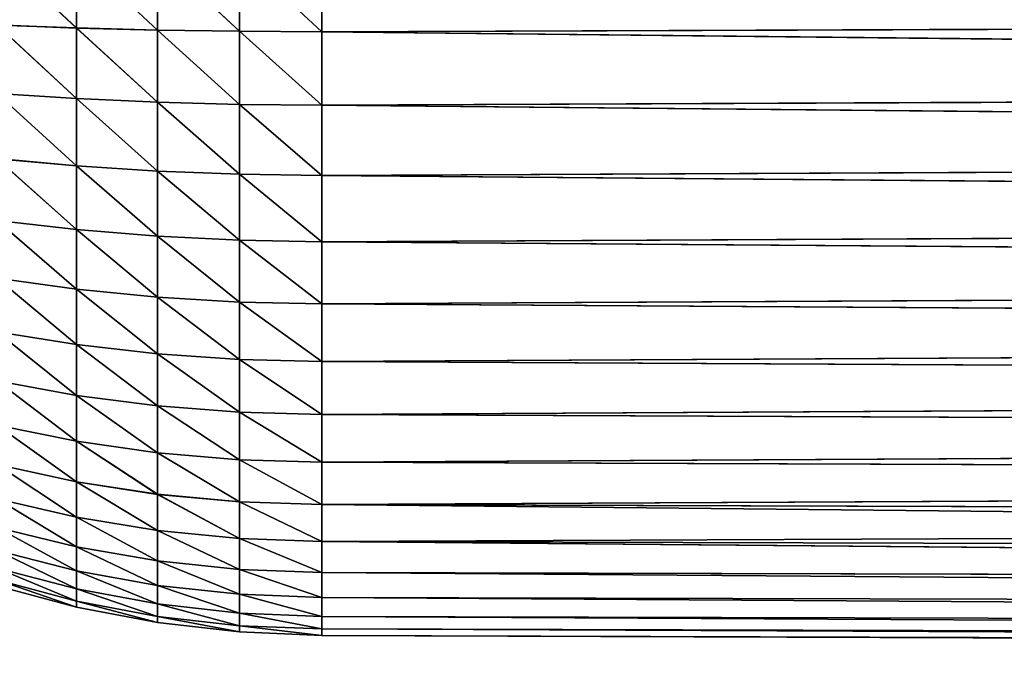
# Model space of a CAD drawing. Header units: metres. Extents: x -2 to 78, y -85 to 85.
# Tile 311 of 500: x 53.84 to 58.18, y -5.13 to -2.34. Entities that reach past the tile are written whole.
import ezdxf

# ---------------------------------------------------------------- set-up
doc = ezdxf.new("R2010")
doc.units = ezdxf.units.M
doc.layers.add('solid_20004802', color=7, linetype='CONTINUOUS')

msp = doc.modelspace()

# ---------------------------------------------------------------- linework, layer by layer
at = {"layer": 'solid_20004802'}
for points in [[(54.091625, -2.372831, 4.285518), (53.740353, -2.044958, 4.342639), (53.740353, -2.359528, 4.184966)], [(54.091625, -2.372831, 4.285518), (54.091625, -2.048504, 4.444932), (53.740353, -2.044958, 4.342639)], [(54.091625, -2.372796, -4.285537), (53.740353, -2.359593, -4.184929), (53.740353, -2.045026, -4.342608)], [(54.091625, -2.048467, -4.444948), (54.091625, -2.372796, -4.285537), (53.740353, -2.045026, -4.342608)], [(54.448952, -2.381874, -4.358231), (54.091625, -2.372796, -4.285537), (54.091625, -2.048467, -4.444948)], [(54.448952, -2.050458, -4.518849), (54.448952, -2.381874, -4.358231), (54.091625, -2.048467, -4.444948)], [(54.448952, -2.381991, 4.358169), (54.091625, -2.048504, 4.444932), (54.091625, -2.372831, 4.285518)], [(54.448952, -2.381991, 4.358169), (54.448952, -2.050579, 4.518796), (54.091625, -2.048504, 4.444932)], [(54.448952, -2.050458, -4.518849), (54.810371, -2.051644, -4.56382), (54.810371, -2.38738, -4.402477)], [(54.448952, -2.050458, -4.518849), (54.810371, -2.38738, -4.402477), (54.448952, -2.381874, -4.358231)], [(54.448952, -2.050579, 4.518796), (54.810371, -2.387506, 4.402411), (54.810371, -2.051775, 4.563764)], [(54.448952, -2.381991, 4.358169), (54.810371, -2.387506, 4.402411), (54.448952, -2.050579, 4.518796)], [(55.173519, -2.3899, -4.417818), (54.810371, -2.38738, -4.402477), (54.810371, -2.051644, -4.56382)], [(55.173519, -2.052694, -4.579444), (55.173519, -2.3899, -4.417818), (54.810371, -2.051644, -4.56382)], [(55.173519, -2.3899, 4.417818), (54.810371, -2.051775, 4.563764), (54.810371, -2.387506, 4.402411)], [(55.173519, -2.3899, 4.417818), (55.173519, -2.052694, 4.579444), (54.810371, -2.051775, 4.563764)], [(76.988411, -2.312613, 4.542752), (55.173519, -2.052694, 4.579444), (55.173519, -2.3899, 4.417818)], [(76.988571, -2.305857, -4.546089), (55.173519, -2.3899, -4.417818), (55.173519, -2.052694, -4.579444)], [(76.988571, -2.305857, -4.546089), (76.980736, -2.618464, -4.378122), (55.173519, -2.3899, -4.417818)], [(76.980591, -2.624571, 4.374554), (76.988411, -2.312613, 4.542752), (55.173519, -2.3899, 4.417818)], [(54.091625, -2.684437, 4.102479), (53.740353, -2.359528, 4.184966), (53.740353, -2.661626, 4.004543)], [(54.091625, -2.684437, 4.102479), (54.091625, -2.372831, 4.285518), (53.740353, -2.359528, 4.184966)], [(54.091625, -2.684403, -4.102501), (53.740353, -2.661689, -4.004502), (53.740353, -2.359593, -4.184929)], [(54.091625, -2.372796, -4.285537), (54.091625, -2.684403, -4.102501), (53.740353, -2.359593, -4.184929)], [(54.448952, -2.700391, -4.173348), (54.091625, -2.684403, -4.102501), (54.091625, -2.372796, -4.285537)], [(54.448952, -2.381874, -4.358231), (54.448952, -2.700391, -4.173348), (54.091625, -2.372796, -4.285537)], [(54.448952, -2.700503, 4.173278), (54.091625, -2.372831, 4.285518), (54.091625, -2.684437, 4.102479)], [(54.448952, -2.700503, 4.173278), (54.448952, -2.381991, 4.358169), (54.091625, -2.372831, 4.285518)], [(54.448952, -2.381874, -4.358231), (54.810371, -2.38738, -4.402477), (54.810371, -2.71011, -4.216478)], [(54.448952, -2.381874, -4.358231), (54.810371, -2.71011, -4.216478), (54.448952, -2.700391, -4.173348)], [(54.448952, -2.381991, 4.358169), (54.810371, -2.710232, 4.216403), (54.810371, -2.387506, 4.402411)], [(54.448952, -2.700503, 4.173278), (54.810371, -2.710232, 4.216403), (54.448952, -2.381991, 4.358169)], [(55.173519, -2.714063, -4.231405), (54.810371, -2.71011, -4.216478), (54.810371, -2.38738, -4.402477)], [(55.173519, -2.3899, -4.417818), (55.173519, -2.714063, -4.231405), (54.810371, -2.38738, -4.402477)], [(55.173519, -2.714063, 4.231405), (54.810371, -2.387506, 4.402411), (54.810371, -2.710232, 4.216403)], [(55.173519, -2.714063, 4.231405), (55.173519, -2.3899, 4.417818), (54.810371, -2.387506, 4.402411)], [(76.980591, -2.624571, 4.374554), (55.173519, -2.3899, 4.417818), (55.173519, -2.714063, 4.231405)], [(76.980736, -2.618464, -4.378122), (55.173519, -2.714063, -4.231405), (55.173519, -2.3899, -4.417818)], [(76.980736, -2.618464, -4.378122), (76.973213, -2.918776, -4.18854), (55.173519, -2.714063, -4.231405)], [(76.973091, -2.923913, 4.185035), (76.980591, -2.624571, 4.374554), (55.173519, -2.714063, 4.231405)], [(54.091625, -2.981604, 3.896826), (53.740353, -2.661626, 4.004543), (53.740353, -2.94961, 3.802354)], [(54.091625, -2.981604, 3.896826), (54.091625, -2.684437, 4.102479), (53.740353, -2.661626, 4.004543)], [(54.091625, -2.981571, -3.89685), (53.740353, -2.94967, -3.802309), (53.740353, -2.661689, -4.004502)], [(54.091625, -2.684403, -4.102501), (54.091625, -2.981571, -3.89685), (53.740353, -2.661689, -4.004502)], [(54.448952, -3.004236, -3.965231), (54.091625, -2.981571, -3.89685), (54.091625, -2.684403, -4.102501)], [(54.448952, -2.700391, -4.173348), (54.448952, -3.004236, -3.965231), (54.091625, -2.684403, -4.102501)], [(54.448952, -3.004343, 3.965152), (54.091625, -2.684437, 4.102479), (54.091625, -2.981604, 3.896826)], [(54.448952, -3.004343, 3.965152), (54.448952, -2.700503, 4.173278), (54.091625, -2.684437, 4.102479)], [(54.448952, -2.700391, -4.173348), (54.810371, -2.71011, -4.216478), (54.810371, -3.018027, -4.006866)], [(54.448952, -2.700391, -4.173348), (54.810371, -3.018027, -4.006866), (54.448952, -3.004236, -3.965231)], [(54.448952, -2.700503, 4.173278), (54.810371, -3.018142, 4.006781), (54.810371, -2.710232, 4.216403)], [(54.448952, -3.004343, 3.965152), (54.810371, -3.018142, 4.006781), (54.448952, -2.700503, 4.173278)], [(55.173519, -3.023363, -4.02125), (54.810371, -3.018027, -4.006866), (54.810371, -2.71011, -4.216478)], [(55.173519, -2.714063, -4.231405), (55.173519, -3.023363, -4.02125), (54.810371, -2.71011, -4.216478)], [(55.173519, -3.023363, 4.02125), (54.810371, -2.710232, 4.216403), (54.810371, -3.018142, 4.006781)], [(55.173519, -3.023363, 4.02125), (55.173519, -2.714063, 4.231405), (54.810371, -2.710232, 4.216403)], [(76.973091, -2.923913, 4.185035), (55.173519, -2.714063, 4.231405), (55.173519, -3.023363, 4.02125)], [(76.973213, -2.918776, -4.18854), (55.173519, -3.023363, -4.02125), (55.173519, -2.714063, -4.231405)], [(54.091625, -3.262692, 3.66969), (53.740353, -2.94961, 3.802354), (53.740353, -3.221915, 3.579496)], [(54.091625, -3.262692, 3.66969), (54.091625, -2.981604, 3.896826), (53.740353, -2.94961, 3.802354)], [(54.091625, -3.262662, -3.669717), (53.740353, -3.221971, -3.579447), (53.740353, -2.94967, -3.802309)], [(54.091625, -2.981571, -3.89685), (54.091625, -3.262662, -3.669717), (53.740353, -2.94967, -3.802309)], [(76.973213, -2.918776, -4.18854), (76.966026, -3.205193, -3.978301), (55.173519, -3.023363, -4.02125)], [(76.965927, -3.20917, 3.975158), (76.973091, -2.923913, 4.185035), (55.173519, -3.023363, 4.02125)], [(54.448952, -3.291718, -3.735037), (54.091625, -3.262662, -3.669717), (54.091625, -2.981571, -3.89685)], [(54.448952, -3.004236, -3.965231), (54.448952, -3.291718, -3.735037), (54.091625, -2.981571, -3.89685)], [(54.448952, -3.291817, 3.73495), (54.091625, -2.981604, 3.896826), (54.091625, -3.262692, 3.66969)], [(54.448952, -3.291817, 3.73495), (54.448952, -3.004343, 3.965152), (54.091625, -2.981604, 3.896826)], [(54.448952, -3.004236, -3.965231), (54.810371, -3.018027, -4.006866), (54.810371, -3.309406, -3.774812)], [(54.448952, -3.004236, -3.965231), (54.810371, -3.309406, -3.774812), (54.448952, -3.291718, -3.735037)], [(54.448952, -3.004343, 3.965152), (54.810371, -3.309515, 3.774719), (54.810371, -3.018142, 4.006781)], [(54.448952, -3.291817, 3.73495), (54.810371, -3.309515, 3.774719), (54.448952, -3.004343, 3.965152)], [(55.173519, -3.316064, -3.788533), (54.810371, -3.309406, -3.774812), (54.810371, -3.018027, -4.006866)], [(55.173519, -3.023363, -4.02125), (55.173519, -3.316064, -3.788533), (54.810371, -3.018027, -4.006866)], [(55.173519, -3.316064, 3.788533), (54.810371, -3.018142, 4.006781), (54.810371, -3.309515, 3.774719)], [(55.173519, -3.316064, 3.788533), (55.173519, -3.023363, 4.02125), (54.810371, -3.018142, 4.006781)], [(76.965927, -3.20917, 3.975158), (55.173519, -3.023363, 4.02125), (55.173519, -3.316064, 3.788533)], [(76.966026, -3.205193, -3.978301), (55.173519, -3.316064, -3.788533), (55.173519, -3.023363, -4.02125)], [(76.966026, -3.205193, -3.978301), (76.959251, -3.475306, -3.749306), (55.173519, -3.316064, -3.788533)], [(76.959183, -3.478098, 3.746764), (76.965927, -3.20917, 3.975158), (55.173519, -3.316064, 3.788533)], [(54.091625, -3.526154, 3.422325), (53.740353, -3.221915, 3.579496), (53.740353, -3.47706, 3.337182)], [(54.091625, -3.526154, 3.422325), (54.091625, -3.262692, 3.66969), (53.740353, -3.221915, 3.579496)], [(54.091625, -3.526125, -3.422354), (53.740353, -3.477113, -3.337128), (53.740353, -3.221971, -3.579447)], [(54.091625, -3.262662, -3.669717), (54.091625, -3.526125, -3.422354), (53.740353, -3.221971, -3.579447)], [(54.448952, -3.561234, -3.484047), (54.091625, -3.526125, -3.422354), (54.091625, -3.262662, -3.669717)], [(54.448952, -3.291718, -3.735037), (54.448952, -3.561234, -3.484047), (54.091625, -3.262662, -3.669717)], [(54.448952, -3.561327, 3.483954), (54.091625, -3.262692, 3.66969), (54.091625, -3.526154, 3.422325)], [(54.448952, -3.561327, 3.483954), (54.448952, -3.291817, 3.73495), (54.091625, -3.262692, 3.66969)], [(54.448952, -3.291718, -3.735037), (54.810371, -3.309406, -3.774812), (54.810371, -3.582615, -3.521618)], [(54.448952, -3.291718, -3.735037), (54.810371, -3.582615, -3.521618), (54.448952, -3.561234, -3.484047)], [(54.448952, -3.291817, 3.73495), (54.810371, -3.582717, 3.521517), (54.810371, -3.309515, 3.774719)], [(54.448952, -3.561327, 3.483954), (54.810371, -3.582717, 3.521517), (54.448952, -3.291817, 3.73495)], [(55.173519, -3.590525, -3.534559), (54.810371, -3.582615, -3.521618), (54.810371, -3.309406, -3.774812)], [(55.173519, -3.316064, -3.788533), (55.173519, -3.590525, -3.534559), (54.810371, -3.309406, -3.774812)], [(55.173519, -3.590525, 3.534559), (54.810371, -3.309515, 3.774719), (54.810371, -3.582717, 3.521517)], [(55.173519, -3.590525, 3.534559), (55.173519, -3.316064, 3.788533), (54.810371, -3.309515, 3.774719)], [(76.959183, -3.478098, 3.746764), (55.173519, -3.316064, 3.788533), (55.173519, -3.590525, 3.534559)], [(76.959251, -3.475306, -3.749306), (55.173519, -3.590525, -3.534559), (55.173519, -3.316064, -3.788533)], [(54.091625, -3.770536, 3.156095), (53.740353, -3.47706, 3.337182), (53.740353, -3.71366, 3.076728)], [(54.091625, -3.770536, 3.156095), (54.091625, -3.526154, 3.422325), (53.740353, -3.47706, 3.337182)], [(54.091625, -3.77051, -3.156126), (53.740353, -3.713708, -3.076671), (53.740353, -3.477113, -3.337128)], [(54.091625, -3.526125, -3.422354), (54.091625, -3.77051, -3.156126), (53.740353, -3.477113, -3.337128)], [(76.959251, -3.475306, -3.749306), (76.952942, -3.726865, -3.504003), (55.173519, -3.590525, -3.534559)], [(76.952896, -3.728598, 3.502191), (76.959183, -3.478098, 3.746764), (55.173519, -3.590525, 3.534559)], [(54.448952, -3.811286, -3.213661), (54.091625, -3.77051, -3.156126), (54.091625, -3.526125, -3.422354)], [(54.448952, -3.561234, -3.484047), (54.448952, -3.811286, -3.213661), (54.091625, -3.526125, -3.422354)], [(54.448952, -3.811372, 3.21356), (54.091625, -3.526154, 3.422325), (54.091625, -3.770536, 3.156095)], [(54.448952, -3.811372, 3.21356), (54.448952, -3.561327, 3.483954), (54.091625, -3.526154, 3.422325)], [(54.448952, -3.561234, -3.484047), (54.810371, -3.582615, -3.521618), (54.810371, -3.836125, -3.248702)], [(54.448952, -3.561234, -3.484047), (54.810371, -3.836125, -3.248702), (54.448952, -3.811286, -3.213661)], [(54.448952, -3.561327, 3.483954), (54.810371, -3.836218, 3.248594), (54.810371, -3.582717, 3.521517)], [(54.448952, -3.811372, 3.21356), (54.810371, -3.836218, 3.248594), (54.448952, -3.561327, 3.483954)], [(55.173519, -3.845206, -3.260754), (54.810371, -3.836125, -3.248702), (54.810371, -3.582615, -3.521618)], [(55.173519, -3.590525, -3.534559), (55.173519, -3.845206, -3.260754), (54.810371, -3.582615, -3.521618)], [(55.173519, -3.845206, 3.260754), (54.810371, -3.582717, 3.521517), (54.810371, -3.836218, 3.248594)], [(55.173519, -3.845206, 3.260754), (55.173519, -3.590525, 3.534559), (54.810371, -3.582717, 3.521517)], [(76.952896, -3.728598, 3.502191), (55.173519, -3.590525, 3.534559), (55.173519, -3.845206, 3.260754)], [(76.952942, -3.726865, -3.504003), (55.173519, -3.845206, -3.260754), (55.173519, -3.590525, -3.534559)], [(54.091625, -3.994491, 2.872466), (53.740353, -3.71366, 3.076728), (53.740353, -3.930426, 2.79955)], [(54.091625, -3.994491, 2.872466), (54.091625, -3.770536, 3.156095), (53.740353, -3.71366, 3.076728)], [(54.091625, -3.994467, -2.872499), (53.740353, -3.93047, -2.799489), (53.740353, -3.713708, -3.076671)], [(54.091625, -3.77051, -3.156126), (54.091625, -3.994467, -2.872499), (53.740353, -3.713708, -3.076671)], [(76.952942, -3.726865, -3.504003), (76.947128, -3.958533, -3.244614), (55.173519, -3.845206, -3.260754)], [(76.947105, -3.959398, 3.243576), (76.952896, -3.728598, 3.502191), (55.173519, -3.845206, 3.260754)], [(54.448952, -4.040481, -2.925382), (54.091625, -3.994467, -2.872499), (54.091625, -3.77051, -3.156126)], [(54.448952, -3.811286, -3.213661), (54.448952, -4.040481, -2.925382), (54.091625, -3.77051, -3.156126)], [(54.448952, -4.040559, 2.925275), (54.091625, -3.770536, 3.156095), (54.091625, -3.994491, 2.872466)], [(54.448952, -4.040559, 2.925275), (54.448952, -3.811372, 3.21356), (54.091625, -3.770536, 3.156095)], [(54.448952, -3.811286, -3.213661), (54.810371, -3.836125, -3.248702), (54.810371, -4.068515, -2.957591)], [(54.448952, -3.811286, -3.213661), (54.810371, -4.068515, -2.957591), (54.448952, -4.040481, -2.925382)], [(54.448952, -3.811372, 3.21356), (54.810371, -4.0686, 2.957476), (54.810371, -3.836218, 3.248594)], [(54.448952, -4.040559, 2.925275), (54.810371, -4.0686, 2.957476), (54.448952, -3.811372, 3.21356)], [(55.173519, -4.078676, -2.968653), (54.810371, -4.068515, -2.957591), (54.810371, -3.836125, -3.248702)], [(55.173519, -3.845206, -3.260754), (55.173519, -4.078676, -2.968653), (54.810371, -3.836125, -3.248702)], [(55.173519, -4.078676, 2.968653), (54.810371, -3.836218, 3.248594), (54.810371, -4.0686, 2.957476)], [(55.173519, -4.078676, 2.968653), (55.173519, -3.845206, 3.260754), (54.810371, -3.836218, 3.248594)], [(76.947105, -3.959398, 3.243576), (55.173519, -3.845206, 3.260754), (55.173519, -4.078676, 2.968653)], [(76.947128, -3.958533, -3.244614), (55.173519, -4.078676, -2.968653), (55.173519, -3.845206, -3.260754)], [(54.091625, -4.196785, 2.573002), (53.740353, -3.930426, 2.79955), (53.740353, -4.126182, 2.507155)], [(54.091625, -4.196785, 2.573002), (54.091625, -3.994491, 2.872466), (53.740353, -3.930426, 2.79955)], [(54.091625, -4.196764, -2.573036), (53.740353, -4.126222, -2.507091), (53.740353, -3.93047, -2.799489)], [(54.091625, -3.994467, -2.872499), (54.091625, -4.196764, -2.573036), (53.740353, -3.93047, -2.799489)], [(54.448952, -4.247542, -2.620816), (54.091625, -4.196764, -2.573036), (54.091625, -3.994467, -2.872499)], [(54.448952, -4.040481, -2.925382), (54.448952, -4.247542, -2.620816), (54.091625, -3.994467, -2.872499)], [(54.448952, -4.247612, 2.620704), (54.091625, -3.994491, 2.872466), (54.091625, -4.196785, 2.573002)], [(54.448952, -4.247612, 2.620704), (54.448952, -4.040559, 2.925275), (54.091625, -3.994491, 2.872466)], [(76.947128, -3.958533, -3.244614), (76.94178, -4.171798, -2.970045), (55.173519, -4.078676, -2.968653)], [(76.941772, -4.172488, 2.96909), (76.947105, -3.959398, 3.243576), (55.173519, -4.078676, 2.968653)], [(54.448952, -4.040481, -2.925382), (54.810371, -4.068515, -2.957591), (54.810371, -4.278484, -2.649917)], [(54.448952, -4.040481, -2.925382), (54.810371, -4.278484, -2.649917), (54.448952, -4.247542, -2.620816)], [(54.448952, -4.040559, 2.925275), (54.810371, -4.27856, 2.649796), (54.810371, -4.0686, 2.957476)], [(54.448952, -4.247612, 2.620704), (54.810371, -4.27856, 2.649796), (54.448952, -4.040559, 2.925275)], [(55.173519, -4.289628, -2.659896), (54.810371, -4.278484, -2.649917), (54.810371, -4.068515, -2.957591)], [(55.173519, -4.078676, -2.968653), (55.173519, -4.289628, -2.659896), (54.810371, -4.068515, -2.957591)], [(55.173519, -4.289628, 2.659896), (54.810371, -4.0686, 2.957476), (54.810371, -4.27856, 2.649796)], [(55.173519, -4.289628, 2.659896), (55.173519, -4.078676, 2.968653), (54.810371, -4.0686, 2.957476)], [(76.941772, -4.172488, 2.96909), (55.173519, -4.078676, 2.968653), (55.173519, -4.289628, 2.659896)], [(76.94178, -4.171798, -2.970045), (55.173519, -4.289628, -2.659896), (55.173519, -4.078676, -2.968653)], [(54.091625, -4.376302, 2.259355), (53.740353, -4.126182, 2.507155), (53.740353, -4.299863, 2.201131)], [(54.091625, -4.376302, 2.259355), (54.091625, -4.196785, 2.573002), (53.740353, -4.126182, 2.507155)], [(54.091625, -4.376284, -2.25939), (53.740353, -4.299898, -2.201065), (53.740353, -4.126222, -2.507091)], [(54.091625, -4.196764, -2.573036), (54.091625, -4.376284, -2.25939), (53.740353, -4.126222, -2.507091)], [(54.448952, -4.431317, -2.301658), (54.091625, -4.376284, -2.25939), (54.091625, -4.196764, -2.573036)], [(54.448952, -4.247542, -2.620816), (54.448952, -4.431317, -2.301658), (54.091625, -4.196764, -2.573036)], [(54.448952, -4.431378, 2.301542), (54.091625, -4.196785, 2.573002), (54.091625, -4.376302, 2.259355)], [(54.448952, -4.431378, 2.301542), (54.448952, -4.247612, 2.620704), (54.091625, -4.196785, 2.573002)], [(76.94178, -4.171798, -2.970045), (76.93689, -4.367694, -2.678364), (55.173519, -4.289628, -2.659896)], [(76.936882, -4.368242, 2.677484), (76.941772, -4.172488, 2.96909), (55.173519, -4.289628, 2.659896)], [(54.448952, -4.247542, -2.620816), (54.810371, -4.278484, -2.649917), (54.810371, -4.464856, -2.327402)], [(54.448952, -4.247542, -2.620816), (54.810371, -4.464856, -2.327402), (54.448952, -4.431317, -2.301658)], [(54.448952, -4.247612, 2.620704), (54.810371, -4.464922, 2.327276), (54.810371, -4.27856, 2.649796)], [(54.448952, -4.431378, 2.301542), (54.810371, -4.464922, 2.327276), (54.448952, -4.247612, 2.620704)], [(55.173519, -4.476876, -2.336215), (54.810371, -4.464856, -2.327402), (54.810371, -4.278484, -2.649917)], [(55.173519, -4.289628, -2.659896), (55.173519, -4.476876, -2.336215), (54.810371, -4.278484, -2.649917)], [(55.173519, -4.476876, 2.336215), (54.810371, -4.27856, 2.649796), (54.810371, -4.464922, 2.327276)], [(55.173519, -4.476876, 2.336215), (55.173519, -4.289628, 2.659896), (54.810371, -4.27856, 2.649796)], [(76.936882, -4.368242, 2.677484), (55.173519, -4.289628, 2.659896), (55.173519, -4.476876, 2.336215)], [(76.93689, -4.367694, -2.678364), (55.173519, -4.476876, -2.336215), (55.173519, -4.289628, -2.659896)], [(54.091625, -4.532053, 1.933252), (53.740353, -4.299863, 2.201131), (53.740353, -4.450526, 1.883144)], [(54.091625, -4.532053, 1.933252), (54.091625, -4.376302, 2.259355), (53.740353, -4.299863, 2.201131)], [(54.091625, -4.532037, -1.933289), (53.740353, -4.450556, -1.883075), (53.740353, -4.299898, -2.201065)], [(54.091625, -4.376284, -2.25939), (54.091625, -4.532037, -1.933289), (53.740353, -4.299898, -2.201065)], [(54.448952, -4.590783, -1.969686), (54.091625, -4.532037, -1.933289), (54.091625, -4.376284, -2.25939)], [(54.448952, -4.431317, -2.301658), (54.448952, -4.590783, -1.969686), (54.091625, -4.376284, -2.25939)], [(54.448952, -4.590836, 1.969565), (54.091625, -4.376302, 2.259355), (54.091625, -4.532053, 1.933252)], [(54.448952, -4.590836, 1.969565), (54.448952, -4.431378, 2.301542), (54.091625, -4.376302, 2.259355)], [(76.93689, -4.367694, -2.678364), (76.932472, -4.544208, -2.371365), (55.173519, -4.476876, -2.336215)], [(76.93248, -4.544634, 2.370561), (76.936882, -4.368242, 2.677484), (55.173519, -4.476876, 2.336215)], [(54.091625, -4.66318, 1.596492), (53.740353, -4.450526, 1.883144), (53.740353, -4.577351, 1.55492)], [(54.091625, -4.66318, 1.596492), (54.091625, -4.532053, 1.933252), (53.740353, -4.450526, 1.883144)], [(54.091625, -4.663167, -1.59653), (53.740353, -4.577375, -1.554849), (53.740353, -4.450556, -1.883075)], [(54.091625, -4.532037, -1.933289), (54.091625, -4.663167, -1.59653), (53.740353, -4.450556, -1.883075)], [(54.448952, -4.431317, -2.301658), (54.810371, -4.464856, -2.327402), (54.810371, -4.626587, -1.991853)], [(54.448952, -4.431317, -2.301658), (54.810371, -4.626587, -1.991853), (54.448952, -4.590783, -1.969686)], [(54.448952, -4.431378, 2.301542), (54.810371, -4.626644, 1.991722), (54.810371, -4.464922, 2.327276)], [(54.448952, -4.590836, 1.969565), (54.810371, -4.626644, 1.991722), (54.448952, -4.431378, 2.301542)], [(55.173519, -4.639371, -1.999426), (54.810371, -4.626587, -1.991853), (54.810371, -4.464856, -2.327402)], [(55.173519, -4.476876, -2.336215), (55.173519, -4.639371, -1.999426), (54.810371, -4.464856, -2.327402)], [(55.173519, -4.639371, 1.999426), (54.810371, -4.464922, 2.327276), (54.810371, -4.626644, 1.991722)], [(55.173519, -4.639371, 1.999426), (55.173519, -4.476876, 2.336215), (54.810371, -4.464922, 2.327276)], [(76.93248, -4.544634, 2.370561), (55.173519, -4.476876, 2.336215), (55.173519, -4.639371, 1.999426)], [(76.928596, -4.699247, -2.051905), (55.173519, -4.639371, -1.999426), (55.173519, -4.476876, -2.336215)], [(76.932472, -4.544208, -2.371365), (76.928596, -4.699247, -2.051905), (55.173519, -4.476876, -2.336215)], [(54.448952, -4.725052, -1.626748), (54.091625, -4.663167, -1.59653), (54.091625, -4.532037, -1.933289)], [(54.448952, -4.590783, -1.969686), (54.448952, -4.725052, -1.626748), (54.091625, -4.532037, -1.933289)], [(54.448952, -4.725095, 1.626623), (54.091625, -4.532053, 1.933252), (54.091625, -4.66318, 1.596492)], [(54.448952, -4.725095, 1.626623), (54.448952, -4.590836, 1.969565), (54.091625, -4.532053, 1.933252)], [(76.928604, -4.69956, 2.051198), (76.93248, -4.544634, 2.370561), (55.173519, -4.639371, 1.999426)], [(54.091625, -4.768959, 1.250932), (53.740353, -4.577351, 1.55492), (53.740353, -4.679648, 1.218244)], [(54.091625, -4.768959, 1.250932), (54.091625, -4.66318, 1.596492), (53.740353, -4.577351, 1.55492)], [(54.091625, -4.768949, -1.250971), (53.740353, -4.679667, -1.218171), (53.740353, -4.577375, -1.554849)], [(54.091625, -4.663167, -1.59653), (54.091625, -4.768949, -1.250971), (53.740353, -4.577375, -1.554849)], [(54.448952, -4.590783, -1.969686), (54.810371, -4.626587, -1.991853), (54.810371, -4.762772, -1.645148)], [(54.448952, -4.590783, -1.969686), (54.810371, -4.762772, -1.645148), (54.448952, -4.725052, -1.626748)], [(54.448952, -4.590836, 1.969565), (54.810371, -4.762819, 1.645013), (54.810371, -4.626644, 1.991722)], [(54.448952, -4.725095, 1.626623), (54.810371, -4.762819, 1.645013), (54.448952, -4.590836, 1.969565)], [(55.173519, -4.7762, -1.651419), (54.810371, -4.762772, -1.645148), (54.810371, -4.626587, -1.991853)], [(55.173519, -4.639371, -1.999426), (55.173519, -4.7762, -1.651419), (54.810371, -4.626587, -1.991853)], [(55.173519, -4.7762, 1.651419), (54.810371, -4.626644, 1.991722), (54.810371, -4.762819, 1.645013)], [(55.173519, -4.7762, 1.651419), (55.173519, -4.639371, 1.999426), (54.810371, -4.626644, 1.991722)], [(76.925293, -4.831625, 1.722135), (55.173519, -4.639371, 1.999426), (55.173519, -4.7762, 1.651419)], [(76.925293, -4.831625, 1.722135), (76.928604, -4.69956, 2.051198), (55.173519, -4.639371, 1.999426)], [(76.925285, -4.831412, -1.722723), (55.173519, -4.7762, -1.651419), (55.173519, -4.639371, -1.999426)], [(76.928596, -4.699247, -2.051905), (76.925285, -4.831412, -1.722723), (55.173519, -4.639371, -1.999426)], [(54.091625, -4.848807, 0.898475), (53.740353, -4.679648, 1.218244), (53.740353, -4.756863, 0.874946)], [(54.091625, -4.848807, 0.898475), (54.091625, -4.768959, 1.250932), (53.740353, -4.679648, 1.218244)], [(54.091625, -4.8488, -0.898515), (53.740353, -4.756877, -0.874872), (53.740353, -4.679667, -1.218171)], [(54.091625, -4.768949, -1.250971), (54.091625, -4.8488, -0.898515), (53.740353, -4.679667, -1.218171)], [(54.448952, -4.833376, -1.274753), (54.091625, -4.768949, -1.250971), (54.091625, -4.663167, -1.59653)], [(54.448952, -4.725052, -1.626748), (54.448952, -4.833376, -1.274753), (54.091625, -4.663167, -1.59653)], [(54.448952, -4.83341, 1.274625), (54.091625, -4.66318, 1.596492), (54.091625, -4.768959, 1.250932)], [(54.448952, -4.83341, 1.274625), (54.448952, -4.725095, 1.626623), (54.091625, -4.66318, 1.596492)], [(54.448952, -4.725052, -1.626748), (54.810371, -4.762772, -1.645148), (54.810371, -4.872647, -1.28923)], [(54.448952, -4.725052, -1.626748), (54.810371, -4.872647, -1.28923), (54.448952, -4.833376, -1.274753)], [(54.448952, -4.725095, 1.626623), (54.810371, -4.872684, 1.289092), (54.810371, -4.762819, 1.645013)], [(54.448952, -4.83341, 1.274625), (54.810371, -4.872684, 1.289092), (54.448952, -4.725095, 1.626623)], [(54.091625, -4.902285, 0.541066), (53.740353, -4.756863, 0.874946), (53.740353, -4.808575, 0.526892)], [(54.091625, -4.902285, 0.541066), (54.091625, -4.848807, 0.898475), (53.740353, -4.756863, 0.874946)], [(54.091625, -4.90228, -0.541106), (53.740353, -4.808583, -0.526818), (53.740353, -4.756877, -0.874872)], [(54.091625, -4.8488, -0.898515), (54.091625, -4.90228, -0.541106), (53.740353, -4.756877, -0.874872)], [(54.448952, -4.915153, -0.91566), (54.091625, -4.8488, -0.898515), (54.091625, -4.768949, -1.250971)], [(54.448952, -4.833376, -1.274753), (54.448952, -4.915153, -0.91566), (54.091625, -4.768949, -1.250971)], [(54.448952, -4.915177, 0.915531), (54.091625, -4.768959, 1.250932), (54.091625, -4.848807, 0.898475)], [(54.448952, -4.915177, 0.915531), (54.448952, -4.83341, 1.274625), (54.091625, -4.768959, 1.250932)], [(55.173519, -4.886597, -1.294146), (54.810371, -4.872647, -1.28923), (54.810371, -4.762772, -1.645148)], [(55.173519, -4.7762, -1.651419), (55.173519, -4.886597, -1.294146), (54.810371, -4.762772, -1.645148)], [(55.173519, -4.886597, 1.294146), (54.810371, -4.762819, 1.645013), (54.810371, -4.872684, 1.289092)], [(55.173519, -4.886597, 1.294146), (55.173519, -4.7762, 1.651419), (54.810371, -4.762819, 1.645013)], [(76.922562, -4.940331, 1.384748), (55.173519, -4.7762, 1.651419), (55.173519, -4.886597, 1.294146)], [(76.922562, -4.940331, 1.384748), (76.925293, -4.831625, 1.722135), (55.173519, -4.7762, 1.651419)], [(76.922554, -4.940188, -1.385252), (55.173519, -4.886597, -1.294146), (55.173519, -4.7762, -1.651419)], [(76.925285, -4.831412, -1.722723), (76.922554, -4.940188, -1.385252), (55.173519, -4.7762, -1.651419)], [(54.091625, -4.929097, 0.180674), (53.740353, -4.808575, 0.526892), (53.740353, -4.834502, 0.175975)], [(54.091625, -4.929097, 0.180674), (54.091625, -4.902285, 0.541066), (53.740353, -4.808575, 0.526892)], [(54.091625, -4.929095, -0.180714), (53.740353, -4.834505, -0.1759), (53.740353, -4.808583, -0.526818)], [(54.091625, -4.90228, -0.541106), (54.091625, -4.929095, -0.180714), (53.740353, -4.808583, -0.526818)], [(54.091625, -4.929097, 0.180674), (53.740353, -4.834502, 0.175975), (53.740353, -4.834505, -0.1759)], [(54.091625, -4.929095, -0.180714), (54.091625, -4.929097, 0.180674), (53.740353, -4.834505, -0.1759)], [(54.448952, -4.969927, -0.55147), (54.091625, -4.90228, -0.541106), (54.091625, -4.8488, -0.898515)], [(54.448952, -4.915153, -0.91566), (54.448952, -4.969927, -0.55147), (54.091625, -4.8488, -0.898515)], [(54.448952, -4.969942, 0.551339), (54.091625, -4.848807, 0.898475), (54.091625, -4.902285, 0.541066)], [(54.448952, -4.969942, 0.551339), (54.448952, -4.915177, 0.915531), (54.091625, -4.848807, 0.898475)], [(54.448952, -4.833376, -1.274753), (54.810371, -4.872647, -1.28923), (54.810371, -4.955598, -0.926091)], [(54.448952, -4.833376, -1.274753), (54.810371, -4.955598, -0.926091), (54.448952, -4.915153, -0.91566)], [(54.448952, -4.83341, 1.274625), (54.810371, -4.955625, 0.925951), (54.810371, -4.872684, 1.289092)], [(54.448952, -4.915177, 0.915531), (54.810371, -4.955625, 0.925951), (54.448952, -4.83341, 1.274625)], [(54.448952, -4.997393, -0.184209), (54.091625, -4.929095, -0.180714), (54.091625, -4.90228, -0.541106)], [(54.448952, -4.969927, -0.55147), (54.448952, -4.997393, -0.184209), (54.091625, -4.90228, -0.541106)], [(54.448952, -4.997397, 0.184077), (54.091625, -4.902285, 0.541066), (54.091625, -4.929097, 0.180674)], [(54.448952, -4.997397, 0.184077), (54.448952, -4.969942, 0.551339), (54.091625, -4.902285, 0.541066)], [(55.173519, -4.96994, -0.929612), (54.810371, -4.955598, -0.926091), (54.810371, -4.872647, -1.28923)], [(55.173519, -4.886597, -1.294146), (55.173519, -4.96994, -0.929612), (54.810371, -4.872647, -1.28923)], [(55.173519, -4.96994, 0.929612), (54.810371, -4.872684, 1.289092), (54.810371, -4.955625, 0.925951)], [(55.173519, -4.96994, 0.929612), (55.173519, -4.886597, 1.294146), (54.810371, -4.872684, 1.289092)], [(76.920418, -5.025222, 1.04044), (55.173519, -4.886597, 1.294146), (55.173519, -4.96994, 0.929612)], [(76.920418, -5.025222, 1.04044), (76.922562, -4.940331, 1.384748), (55.173519, -4.886597, 1.294146)], [(76.92041, -5.025115, -1.040949), (55.173519, -4.96994, -0.929612), (55.173519, -4.886597, -1.294146)], [(76.922554, -4.940188, -1.385252), (76.92041, -5.025115, -1.040949), (55.173519, -4.886597, -1.294146)], [(54.448952, -4.997397, 0.184077), (54.091625, -4.929097, 0.180674), (54.091625, -4.929095, -0.180714)], [(54.448952, -4.997393, -0.184209), (54.448952, -4.997397, 0.184077), (54.091625, -4.929095, -0.180714)], [(54.448952, -4.915153, -0.91566), (54.810371, -4.955598, -0.926091), (54.810371, -5.01116, -0.557766)], [(54.448952, -4.915153, -0.91566), (54.810371, -5.01116, -0.557766), (54.448952, -4.969927, -0.55147)], [(54.448952, -4.915177, 0.915531), (54.810371, -5.011176, 0.557624), (54.810371, -4.955625, 0.925951)], [(54.448952, -4.969942, 0.551339), (54.810371, -5.011176, 0.557624), (54.448952, -4.915177, 0.915531)], [(54.448952, -4.969927, -0.55147), (54.810371, -5.01116, -0.557766), (54.810371, -5.039021, -0.186318)], [(54.448952, -4.969927, -0.55147), (54.810371, -5.039021, -0.186318), (54.448952, -4.997393, -0.184209)], [(54.448952, -4.969942, 0.551339), (54.810371, -5.039027, 0.186175), (54.810371, -5.011176, 0.557624)], [(54.448952, -4.997397, 0.184077), (54.810371, -5.039027, 0.186175), (54.448952, -4.969942, 0.551339)], [(55.173519, -5.025764, -0.559861), (54.810371, -5.01116, -0.557766), (54.810371, -4.955598, -0.926091)], [(55.173519, -4.96994, -0.929612), (55.173519, -5.025764, -0.559861), (54.810371, -4.955598, -0.926091)], [(55.173519, -5.025764, 0.559861), (54.810371, -4.955625, 0.925951), (54.810371, -5.011176, 0.557624)], [(55.173519, -5.025764, 0.559861), (55.173519, -4.96994, 0.929612), (54.810371, -4.955625, 0.925951)], [(76.918884, -5.085633, 0.692466), (55.173519, -4.96994, 0.929612), (55.173519, -5.025764, 0.559861)], [(76.918884, -5.085633, 0.692466), (76.920418, -5.025222, 1.04044), (55.173519, -4.96994, 0.929612)], [(76.918877, -5.085556, -0.693026), (55.173519, -5.025764, -0.559861), (55.173519, -4.96994, -0.929612)], [(76.92041, -5.025115, -1.040949), (76.918877, -5.085556, -0.693026), (55.173519, -4.96994, -0.929612)], [(54.448952, -4.997393, -0.184209), (54.810371, -5.039021, -0.186318), (54.810371, -5.039027, 0.186175)], [(54.448952, -4.997393, -0.184209), (54.810371, -5.039027, 0.186175), (54.448952, -4.997397, 0.184077)], [(55.173519, -5.053754, -0.18697), (54.810371, -5.039021, -0.186318), (54.810371, -5.01116, -0.557766)], [(55.173519, -5.025764, -0.559861), (55.173519, -5.053754, -0.18697), (54.810371, -5.01116, -0.557766)], [(55.173519, -5.053754, 0.18697), (54.810371, -5.011176, 0.557624), (54.810371, -5.039027, 0.186175)], [(55.173519, -5.053754, 0.18697), (55.173519, -5.025764, 0.559861), (54.810371, -5.011176, 0.557624)], [(76.917969, -5.121423, 0.344707), (55.173519, -5.025764, 0.559861), (55.173519, -5.053754, 0.18697)], [(76.917969, -5.121423, 0.344707), (76.918884, -5.085633, 0.692466), (55.173519, -5.025764, 0.559861)], [(76.917969, -5.121394, -0.345136), (55.173519, -5.053754, -0.18697), (55.173519, -5.025764, -0.559861)], [(76.918877, -5.085556, -0.693026), (76.917969, -5.121394, -0.345136), (55.173519, -5.025764, -0.559861)], [(55.173519, -5.053754, 0.18697), (54.810371, -5.039027, 0.186175), (54.810371, -5.039021, -0.186318)], [(55.173519, -5.053754, -0.18697), (55.173519, -5.053754, 0.18697), (54.810371, -5.039021, -0.186318)], [(76.917679, -5.133159), (55.173519, -5.053754, 0.18697), (55.173519, -5.053754, -0.18697)], [(76.917969, -5.121423, 0.344707), (55.173519, -5.053754, 0.18697), (76.917679, -5.133159)], [(76.917969, -5.121394, -0.345136), (76.917679, -5.133159), (55.173519, -5.053754, -0.18697)]]:
    msp.add_3dface(points, dxfattribs=at)

doc.saveas('drawing.dxf')
